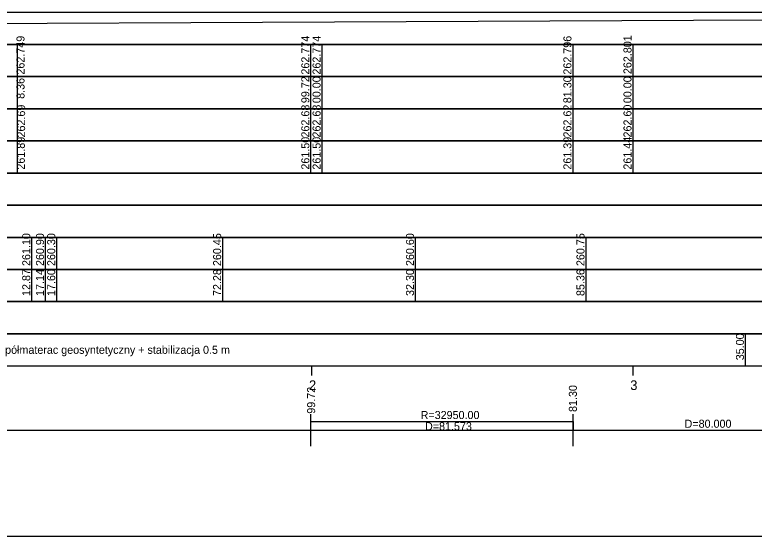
# Model space of a CAD drawing. Extents: x 6445630 to 6518227, y 5499240 to 5511716.
# Drawn here: x 6460338.8 to 6460568.9, y 5508418.3 to 5508580.5 of the extents above; entities that cross this region are included whole.
import ezdxf

# ---------------------------------------------------------------- set-up
doc = ezdxf.new("R2010")
doc.units = 0
for name, color, linetype in [('TOR_PROF-opisy pomocnicze', 7, 'Continuous'), ('TOR_PROF-tabelka-geometria T1', 7, 'Continuous'), ('TOR_PROF-tabelka-kilometracja', 7, 'Continuous'), ('TOR_PROF-tabelka-odleglosci T1', 7, 'Continuous'), ('TOR_PROF-tabelka-pochylenia proj T1', 7, 'Continuous'), ('TOR_PROF-tabelka-rodzaj rowu T1', 7, 'Continuous'), ('TOR_PROF-tabelka-rodzaj rurociagow T1', 7, 'Continuous'), ('TOR_PROF-tabelka-rowyT1', 7, 'Continuous'), ('TOR_PROF-tabelka-rurociagi T1', 7, 'Continuous'), ('TOR_PROF-tabelka-rzedne istn T1', 7, 'Continuous'), ('TOR_PROF-tabelka-rzedne proj T1', 7, 'Continuous'), ('TOR_PROF-tabelka-teren istniejacy T1', 7, 'Continuous'), ('TOR_PROF-tabelka-warstwa ochronna T1', 7, 'Continuous'), ('TOR_PROF-warstwa ochronna', 7, 'Continuous'), ('TOR_RAMKI-MASKA WYCIECIA', 7, 'Continuous')]:
    doc.layers.add(name, color=color, linetype=linetype)

msp = doc.modelspace()

# ---------------------------------------------------------------- linework, layer by layer
at = {"layer": 'TOR_PROF-tabelka-geometria T1'}
for points in [[(6460430.94, 5508446.29), (6460430.94, 5508456.29)], [(6460512.51, 5508446.29), (6460512.51, 5508456.29)], [(6457590.67, 5508451.29), (6459780.93, 5508451.29), (6459780.93, 5508448.62), (6459865.93, 5508448.62), (6459865.93, 5508451.29), (6459945.93, 5508451.29), (6459945.93, 5508453.96), (6460030.94, 5508453.96), (6460030.94, 5508451.29), (6460430.94, 5508451.29), (6460430.94, 5508453.96), (6460512.51, 5508453.96), (6460512.51, 5508451.29), (6460592.51, 5508451.29), (6460592.51, 5508448.62), (6460674.08, 5508448.62), (6460674.08, 5508451.29), (6461733.15, 5508451.29)], [(6452331.21, 5508451.29), (6462731.21, 5508451.29)]]:
    msp.add_lwpolyline(points, dxfattribs=at)
at = {"layer": 'TOR_PROF-tabelka-kilometracja'}
for points in [[(6460431.21, 5508468.29), (6460431.21, 5508471.29)], [(6460531.21, 5508468.29), (6460531.21, 5508471.29)]]:
    msp.add_lwpolyline(points, dxfattribs=at)
at = {"layer": 'TOR_PROF-tabelka-odleglosci T1'}
msp.add_lwpolyline([(6452331.21, 5508551.29), (6462731.21, 5508551.29), (6462731.21, 5508561.29), (6452331.21, 5508561.29)], close=True, dxfattribs=at)
for points in [[(6460339.57, 5508551.29), (6460339.57, 5508561.29)], [(6460430.94, 5508551.29), (6460430.94, 5508561.29)], [(6460434.44, 5508551.29), (6460434.44, 5508561.29)], [(6460512.51, 5508551.29), (6460512.51, 5508561.29)], [(6460531.21, 5508551.29), (6460531.21, 5508561.29)]]:
    msp.add_lwpolyline(points, dxfattribs=at)
at = {"layer": 'TOR_PROF-tabelka-pochylenia proj T1'}
msp.add_lwpolyline([(6452331.21, 5508571.29), (6462731.21, 5508571.29), (6462731.21, 5508581.29), (6452331.21, 5508581.29)], close=True, dxfattribs=at)
msp.add_lwpolyline([(6459231.21, 5508572.79), (6460751.21, 5508579.79)], dxfattribs=at)
at = {"layer": 'TOR_PROF-tabelka-rodzaj rowu T1'}
for points in [[(6452331.21, 5508511.29), (6462731.21, 5508511.29), (6462731.21, 5508521.29), (6452331.21, 5508521.29)], [(6452331.21, 5508511.29), (6462731.21, 5508511.29), (6462731.21, 5508521.29), (6452331.21, 5508521.29)], [(6452331.21, 5508491.29), (6462731.21, 5508491.29), (6462731.21, 5508501.29), (6452331.21, 5508501.29)]]:
    msp.add_lwpolyline(points, close=True, dxfattribs=at)
for points in [[(6460344.08, 5508491.29), (6460344.08, 5508501.29)], [(6460348.35, 5508491.29), (6460348.35, 5508501.29)], [(6460351.85, 5508491.29), (6460351.85, 5508501.29)], [(6460403.49, 5508491.29), (6460403.49, 5508501.29)], [(6460463.51, 5508491.29), (6460463.51, 5508501.29)], [(6460516.57, 5508491.29), (6460516.57, 5508501.29)]]:
    msp.add_lwpolyline(points, dxfattribs=at)
at = {"layer": 'TOR_PROF-tabelka-rowyT1'}
msp.add_lwpolyline([(6452331.21, 5508521.29), (6462731.21, 5508521.29), (6462731.21, 5508531.29), (6452331.21, 5508531.29)], close=True, dxfattribs=at)
msp.add_lwpolyline([(6452331.21, 5508521.29), (6462731.21, 5508521.29), (6462731.21, 5508531.29), (6452331.21, 5508531.29)], close=True, dxfattribs=at)
msp.add_lwpolyline([(6452331.21, 5508521.29), (6462731.21, 5508521.29), (6462731.21, 5508531.29), (6452331.21, 5508531.29)], close=True, dxfattribs=at)
at = {"layer": 'TOR_PROF-tabelka-rurociagi T1'}
msp.add_lwpolyline([(6452331.21, 5508501.29), (6462731.21, 5508501.29), (6462731.21, 5508511.29), (6452331.21, 5508511.29)], close=True, dxfattribs=at)
for points in [[(6460344.08, 5508501.29), (6460344.08, 5508511.29)], [(6460348.35, 5508501.29), (6460348.35, 5508511.29)], [(6460351.85, 5508501.29), (6460351.85, 5508511.29)], [(6460403.49, 5508501.29), (6460403.49, 5508511.29)], [(6460463.51, 5508501.29), (6460463.51, 5508511.29)], [(6460516.57, 5508501.29), (6460516.57, 5508511.29)]]:
    msp.add_lwpolyline(points, dxfattribs=at)
at = {"layer": 'TOR_PROF-tabelka-rzedne istn T1'}
msp.add_lwpolyline([(6452331.21, 5508541.29), (6462731.21, 5508541.29), (6462731.21, 5508551.29), (6452331.21, 5508551.29)], close=True, dxfattribs=at)
for points in [[(6460339.57, 5508541.29), (6460339.57, 5508551.29)], [(6460430.94, 5508541.29), (6460430.94, 5508551.29)], [(6460434.44, 5508541.29), (6460434.44, 5508551.29)], [(6460512.51, 5508541.29), (6460512.51, 5508551.29)], [(6460531.21, 5508541.29), (6460531.21, 5508551.29)], [(6460339.57, 5508531.29), (6460339.57, 5508541.29)], [(6460430.94, 5508531.29), (6460430.94, 5508541.29)], [(6460430.94, 5508531.29), (6460430.94, 5508541.29)], [(6460430.94, 5508531.29), (6460430.94, 5508541.29)], [(6460430.94, 5508531.29), (6460430.94, 5508541.29)], [(6460434.44, 5508531.29), (6460434.44, 5508541.29)], [(6460434.44, 5508531.29), (6460434.44, 5508541.29)], [(6460434.44, 5508531.29), (6460434.44, 5508541.29)], [(6460434.44, 5508531.29), (6460434.44, 5508541.29)], [(6460512.51, 5508531.29), (6460512.51, 5508541.29)], [(6460512.51, 5508531.29), (6460512.51, 5508541.29)], [(6460512.51, 5508531.29), (6460512.51, 5508541.29)], [(6460512.51, 5508531.29), (6460512.51, 5508541.29)], [(6460531.21, 5508531.29), (6460531.21, 5508541.29)], [(6460531.21, 5508531.29), (6460531.21, 5508541.29)], [(6460531.21, 5508531.29), (6460531.21, 5508541.29)], [(6460531.21, 5508531.29), (6460531.21, 5508541.29)]]:
    msp.add_lwpolyline(points, dxfattribs=at)
at = {"layer": 'TOR_PROF-tabelka-rzedne proj T1'}
msp.add_lwpolyline([(6452331.21, 5508561.29), (6462731.21, 5508561.29), (6462731.21, 5508571.29), (6452331.21, 5508571.29)], close=True, dxfattribs=at)
for points in [[(6460339.57, 5508561.29), (6460339.57, 5508571.29)], [(6460430.94, 5508561.29), (6460430.94, 5508571.29)], [(6460434.44, 5508561.29), (6460434.44, 5508571.29)], [(6460512.51, 5508561.29), (6460512.51, 5508571.29)], [(6460531.21, 5508561.29), (6460531.21, 5508571.29)]]:
    msp.add_lwpolyline(points, dxfattribs=at)
at = {"layer": 'TOR_PROF-tabelka-teren istniejacy T1'}
msp.add_lwpolyline([(6452331.21, 5508531.29), (6462731.21, 5508531.29), (6462731.21, 5508541.29), (6452331.21, 5508541.29)], close=True, dxfattribs=at)
msp.add_lwpolyline([(6452331.21, 5508531.29), (6462731.21, 5508531.29), (6462731.21, 5508541.29), (6452331.21, 5508541.29)], close=True, dxfattribs=at)
msp.add_lwpolyline([(6452331.21, 5508531.29), (6462731.21, 5508531.29), (6462731.21, 5508541.29), (6452331.21, 5508541.29)], close=True, dxfattribs=at)
msp.add_lwpolyline([(6452331.21, 5508531.29), (6462731.21, 5508531.29), (6462731.21, 5508541.29), (6452331.21, 5508541.29)], close=True, dxfattribs=at)
at = {"layer": 'TOR_PROF-tabelka-warstwa ochronna T1'}
msp.add_lwpolyline([(6452331.21, 5508481.29), (6462731.21, 5508481.29), (6462731.21, 5508491.29), (6452331.21, 5508491.29)], close=True, dxfattribs=at)
at = {"layer": 'TOR_PROF-warstwa ochronna'}
msp.add_lwpolyline([(6452331.21, 5508471.29), (6462731.21, 5508471.29), (6462731.21, 5508481.29), (6452331.21, 5508481.29)], close=True, dxfattribs=at)
msp.add_lwpolyline([(6460566.21, 5508471.29), (6460566.21, 5508481.29)], dxfattribs=at)
at = {"layer": 'TOR_RAMKI-MASKA WYCIECIA'}
msp.add_lwpolyline([(6459211.14, 5508418.29), (6460761.14, 5508418.29), (6460761.14, 5508705.29), (6459211.14, 5508705.29)], close=True, dxfattribs=at)

# ---------------------------------------------------------------- texts
at = {"layer": 'TOR_PROF-opisy pomocnicze'}
for s, p in [('99.72', (6460432.24, 5508456.41)), ('81.30', (6460513.71, 5508456.95))]:
    msp.add_text(s, height=2.5, rotation=90, dxfattribs=at).set_placement(p)
at = {"layer": 'TOR_PROF-tabelka-geometria T1'}
for s, p in [('R=32950.00', (6460465.08, 5508454.75)), ('D=80.000', (6460547.23, 5508452.04)), ('D=81.573', (6460466.44, 5508451.25))]:
    msp.add_text(s, height=2.5, dxfattribs=at).set_placement(p)
at = {"layer": 'TOR_PROF-tabelka-kilometracja'}
for s, p in [('2', (6460430.33, 5508463.79)), ('3', (6460530.32, 5508463.79))]:
    msp.add_text(s, height=3, dxfattribs=at).set_placement(p)
at = {"layer": 'TOR_PROF-tabelka-odleglosci T1'}
for s, p in [('8.36', (6460341.79, 5508554.38)), ('99.72', (6460430.44, 5508553.05)), ('00.00', (6460433.94, 5508553.03)), ('81.30', (6460512.01, 5508553.03)), ('00.00', (6460530.71, 5508553.03))]:
    msp.add_text(s, height=2.5, rotation=90, dxfattribs=at).set_placement(p)
at = {"layer": 'TOR_PROF-tabelka-rodzaj rurociagow T1'}
for s, p in [('12.87', (6460343.58, 5508493.04)), ('17.14', (6460347.85, 5508493.04)), ('17.60', (6460351.35, 5508493.04)), ('72.28', (6460402.99, 5508493.03)), ('32.30', (6460463.01, 5508493.04)), ('85.36', (6460516.07, 5508493.03))]:
    msp.add_text(s, height=2.5, rotation=90, dxfattribs=at).set_placement(p)
at = {"layer": 'TOR_PROF-tabelka-rurociagi T1'}
for s, p in [('261.10', (6460343.58, 5508502.36)), ('260.90', (6460347.85, 5508502.36)), ('260.30', (6460351.35, 5508502.36)), ('260.45', (6460402.99, 5508502.35)), ('260.60', (6460463.01, 5508502.36)), ('260.75', (6460516.07, 5508502.35))]:
    msp.add_text(s, height=2.5, rotation=90, dxfattribs=at).set_placement(p)
at = {"layer": 'TOR_PROF-tabelka-rzedne istn T1'}
for s, p in [('262.69', (6460341.98, 5508542.36)), ('262.68', (6460430.44, 5508542.35)), ('262.68', (6460433.94, 5508542.35)), ('262.62', (6460512.01, 5508542.36)), ('262.60', (6460530.71, 5508542.36)), ('261.89', (6460341.89, 5508532.36)), ('261.50', (6460430.44, 5508532.36)), ('261.50', (6460433.94, 5508532.36)), ('261.39', (6460512.01, 5508532.36)), ('261.44', (6460530.71, 5508532.36))]:
    msp.add_text(s, height=2.5, rotation=90, dxfattribs=at).set_placement(p)
at = {"layer": 'TOR_PROF-tabelka-rzedne proj T1'}
for s, p in [('262.749', (6460341.79, 5508561.93)), ('262.774', (6460430.44, 5508561.93)), ('262.774', (6460433.94, 5508561.93)), ('262.796', (6460512.01, 5508561.92)), ('262.801', (6460530.71, 5508562.09))]:
    msp.add_text(s, height=2.5, rotation=90, dxfattribs=at).set_placement(p)
at = {"layer": 'TOR_PROF-warstwa ochronna'}
for s, rotation, p in [('35.00', 90, (6460565.71, 5508473.04)), ('półmaterac geosyntetyczny + stabilizacja 0.5 m', 360, (6460335.75, 5508475.04))]:
    msp.add_text(s, height=2.5, rotation=rotation, dxfattribs=at).set_placement(p)

doc.saveas('drawing.dxf')
